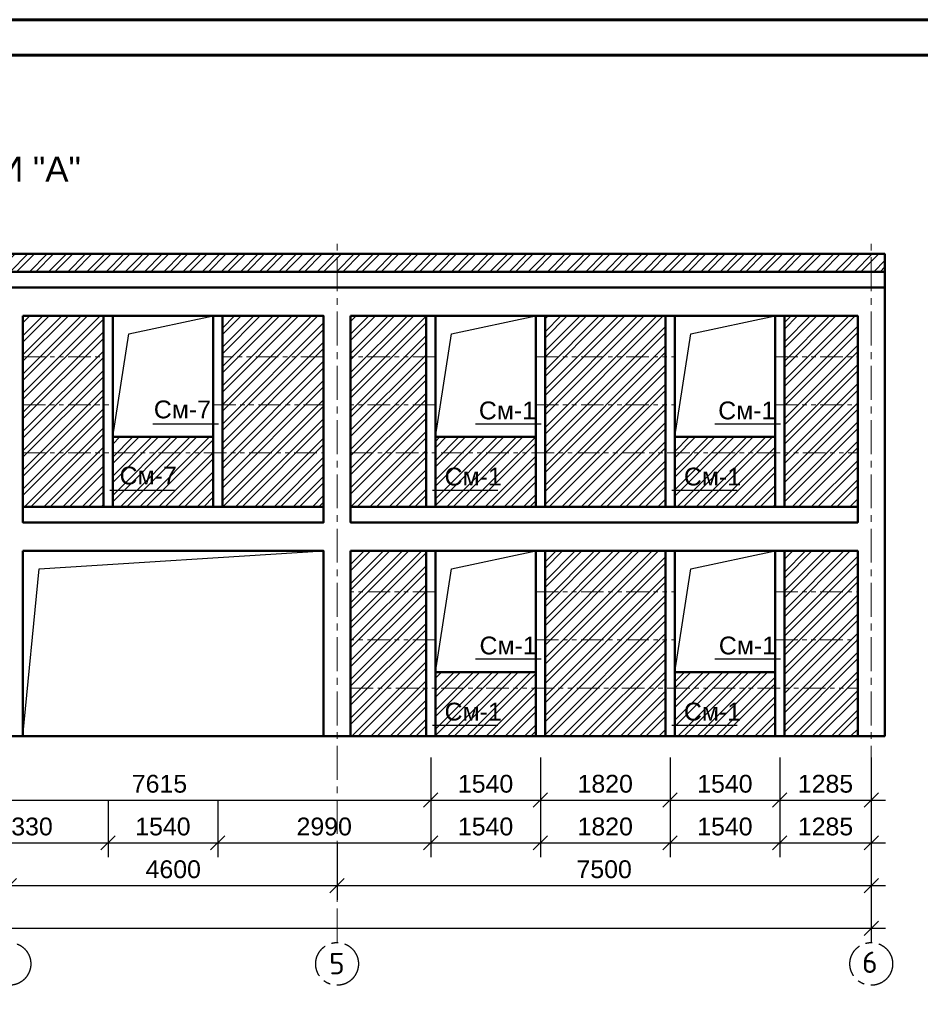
# Model space of a CAD drawing. Header units: millimetres. Extents: x 2063114 to 14983986, y -126020516 to 213791.
# Tile 432 of 656: x 2342616 to 2355261, y -836825 to -823001. Entities that reach past the tile are written whole.
import ezdxf

# ---------------------------------------------------------------- set-up
doc = ezdxf.new("R2010")
doc.units = ezdxf.units.MM
for name, pattern in [('ACAD_ISO10W100', [18, 12, -3, 0, -3]), ('осевая', [50.8, 31.75, -6.35, 6.35, -6.35]), ('фантомX2', [127, 63.5, -12.7, 12.7, -12.7, 12.7, -12.7])]:
    doc.linetypes.add(name, pattern=pattern)
doc.layers.get('Defpoints').update_dxf_attribs({"color": 6, "lineweight": 35})
for name, color, linetype, lineweight in [('.', 7, 'Continuous', 15), ('РАЗМЕР АР', 150, 'Continuous', 20), ('сплошная_толстая', 7, 'Continuous', 50)]:
    doc.layers.add(name, color=color, linetype=linetype, lineweight=lineweight)
doc.layers.add('_print', color=6, linetype='Continuous', lineweight=60, plot=False)
doc.layers.add('OS', color=1, linetype='Continuous')
doc.layers.add('пунктир', color=1, linetype='ACAD_ISO10W100')
doc.layers.add('PDF _wall-380', color=7, linetype='Continuous', true_color=0xb88a5c)
doc.styles.get("Standard").update_dxf_attribs({"font": 'arial.ttf'})
doc.styles.add('СПДС', font='isocpeur.ttf')
doc.dimstyles.new('STANDARD$0', dxfattribs={"dimtxt": 250, "dimasz": 200, "dimexe": 200, "dimexo": 300, "dimgap": 100, "dimtad": 1, "dimdec": 0, "dimzin": 1, "dimdsep": 46, "dimtxsty": 'Standard', "dimblk1": 'OBLIQUE', "dimblk2": 'OBLIQUE', "dimsah": 1, "dimcen": 2.5, "dimdle": 200, "dimadec": 0, "dimazin": 0, "dimtfac": 1, "dimtdec": 0, "dimtmove": 0, "dimatfit": 3, "dimldrblk": 'OBLIQUE', "dimfxl": 600, "dimfxlon": 1, "dimtolj": 1, "dimtzin": 1, "dimarcsym": 0})

# ---------------------------------------------------------------- blocks, each defined once
blk = doc.blocks.new('*U1590')
at = {"color": 0, "ltscale": 25}
blk.add_lwpolyline([(-59400, 42000), (0, 42000), (0, 0), (-59400, 0)], close=True, dxfattribs=at)
at = {"color": 0, "lineweight": 60, "ltscale": 25}
blk.add_lwpolyline([(-57400, 41500), (-500, 41500), (-500, 500), (-57400, 500)], close=True, dxfattribs=at)
blk = doc.blocks.new('_Oblique')
at = {"color": 0, "linetype": 'ByBlock', "lineweight": -2}
blk.add_line((-0.5, -0.5), (0.5, 0.5), dxfattribs=at)
blk = doc.blocks.new('*D2601')
at = {"layer": 'Defpoints', "color": 0, "lineweight": 30, "transparency": 16777216}
for p in [(2326472, -832439), (2354572, -833060), (2354572, -835758)]:
    blk.add_point(p, dxfattribs=at)
at = {"layer": 'РАЗМЕР АР', "color": 0, "lineweight": -2, "transparency": 16777216}
for p, q in [((2326472, -835158), (2326472, -835958)), ((2354572, -835158), (2354572, -835958)), ((2326272, -835758), (2354772, -835758))]:
    blk.add_line(p, q, dxfattribs=at)
at = {"layer": 'РАЗМЕР АР', "color": 0, "lineweight": -2, "transparency": 16777216, "xscale": 200, "yscale": 200, "zscale": 200, "rotation": 180}
blk.add_blockref('_Oblique', (2326472, -835758), dxfattribs=at)
at = {"layer": 'РАЗМЕР АР', "color": 0, "lineweight": -2, "transparency": 16777216, "xscale": 200, "yscale": 200, "zscale": 200}
blk.add_blockref('_Oblique', (2354572, -835758), dxfattribs=at)
at = {"layer": 'РАЗМЕР АР', "color": 0, "transparency": 16777216, "insert": (2340522, -835530), "char_height": 250, "attachment_point": 5}
blk.add_mtext('\\A1;28100', dxfattribs=at)
blk = doc.blocks.new('*D2663')
at = {"layer": 'Defpoints', "color": 0, "lineweight": 30, "transparency": 16777216}
for p in [(2340772, -833060), (2348387, -833060), (2348387, -833958)]:
    blk.add_point(p, dxfattribs=at)
at = {"layer": 'РАЗМЕР АР', "color": 0, "lineweight": -2, "transparency": 16777216}
for p, q in [((2340772, -833360), (2340772, -834158)), ((2348387, -833360), (2348387, -834158)), ((2340572, -833958), (2348587, -833958))]:
    blk.add_line(p, q, dxfattribs=at)
at = {"layer": 'РАЗМЕР АР', "color": 0, "lineweight": -2, "transparency": 16777216, "xscale": 200, "yscale": 200, "zscale": 200, "rotation": 180}
blk.add_blockref('_Oblique', (2340772, -833958), dxfattribs=at)
at = {"layer": 'РАЗМЕР АР', "color": 0, "lineweight": -2, "transparency": 16777216, "xscale": 200, "yscale": 200, "zscale": 200}
blk.add_blockref('_Oblique', (2348387, -833958), dxfattribs=at)
at = {"layer": 'РАЗМЕР АР', "color": 0, "transparency": 16777216, "insert": (2344579, -833730), "char_height": 250, "attachment_point": 5}
blk.add_mtext('\\A1;7615', dxfattribs=at)
blk = doc.blocks.new('*D2664')
at = {"layer": 'Defpoints', "color": 0, "lineweight": 30, "transparency": 16777216}
for p in [(2348387, -833060), (2349927, -833060), (2349927, -833958)]:
    blk.add_point(p, dxfattribs=at)
at = {"layer": 'РАЗМЕР АР', "color": 0, "lineweight": -2, "transparency": 16777216}
for p, q in [((2348387, -833360), (2348387, -834158)), ((2349927, -833360), (2349927, -834158)), ((2348187, -833958), (2350127, -833958))]:
    blk.add_line(p, q, dxfattribs=at)
at = {"layer": 'РАЗМЕР АР', "color": 0, "lineweight": -2, "transparency": 16777216, "xscale": 200, "yscale": 200, "zscale": 200, "rotation": 180}
blk.add_blockref('_Oblique', (2348387, -833958), dxfattribs=at)
at = {"layer": 'РАЗМЕР АР', "color": 0, "lineweight": -2, "transparency": 16777216, "xscale": 200, "yscale": 200, "zscale": 200}
blk.add_blockref('_Oblique', (2349927, -833958), dxfattribs=at)
at = {"layer": 'РАЗМЕР АР', "color": 0, "transparency": 16777216, "insert": (2349157, -833730), "char_height": 250, "attachment_point": 5}
blk.add_mtext('\\A1;1540', dxfattribs=at)
blk = doc.blocks.new('*D2665')
at = {"layer": 'Defpoints', "color": 0, "lineweight": 30, "transparency": 16777216}
for p in [(2349927, -833060), (2351747, -833060), (2351747, -833958)]:
    blk.add_point(p, dxfattribs=at)
at = {"layer": 'РАЗМЕР АР', "color": 0, "lineweight": -2, "transparency": 16777216}
for p, q in [((2349927, -833360), (2349927, -834158)), ((2351747, -833360), (2351747, -834158)), ((2349727, -833958), (2351947, -833958))]:
    blk.add_line(p, q, dxfattribs=at)
at = {"layer": 'РАЗМЕР АР', "color": 0, "lineweight": -2, "transparency": 16777216, "xscale": 200, "yscale": 200, "zscale": 200, "rotation": 180}
blk.add_blockref('_Oblique', (2349927, -833958), dxfattribs=at)
at = {"layer": 'РАЗМЕР АР', "color": 0, "lineweight": -2, "transparency": 16777216, "xscale": 200, "yscale": 200, "zscale": 200}
blk.add_blockref('_Oblique', (2351747, -833958), dxfattribs=at)
at = {"layer": 'РАЗМЕР АР', "color": 0, "transparency": 16777216, "insert": (2350837, -833730), "char_height": 250, "attachment_point": 5}
blk.add_mtext('\\A1;1820', dxfattribs=at)
blk = doc.blocks.new('*D2666')
at = {"layer": 'Defpoints', "color": 0, "lineweight": 30, "transparency": 16777216}
for p in [(2351747, -833060), (2353287, -833060), (2353287, -833958)]:
    blk.add_point(p, dxfattribs=at)
at = {"layer": 'РАЗМЕР АР', "color": 0, "lineweight": -2, "transparency": 16777216}
for p, q in [((2351747, -833360), (2351747, -834158)), ((2353287, -833360), (2353287, -834158)), ((2351547, -833958), (2353487, -833958))]:
    blk.add_line(p, q, dxfattribs=at)
at = {"layer": 'РАЗМЕР АР', "color": 0, "lineweight": -2, "transparency": 16777216, "xscale": 200, "yscale": 200, "zscale": 200, "rotation": 180}
blk.add_blockref('_Oblique', (2351747, -833958), dxfattribs=at)
at = {"layer": 'РАЗМЕР АР', "color": 0, "lineweight": -2, "transparency": 16777216, "xscale": 200, "yscale": 200, "zscale": 200}
blk.add_blockref('_Oblique', (2353287, -833958), dxfattribs=at)
at = {"layer": 'РАЗМЕР АР', "color": 0, "transparency": 16777216, "insert": (2352517, -833730), "char_height": 250, "attachment_point": 5}
blk.add_mtext('\\A1;1540', dxfattribs=at)
blk = doc.blocks.new('*D2667')
at = {"layer": 'Defpoints', "color": 0, "lineweight": 30, "transparency": 16777216}
for p in [(2354572, -832661), (2353287, -833060), (2354572, -833958)]:
    blk.add_point(p, dxfattribs=at)
at = {"layer": 'РАЗМЕР АР', "color": 0, "lineweight": -2, "transparency": 16777216}
for p, q in [((2353287, -833360), (2353287, -834158)), ((2354572, -833358), (2354572, -834158)), ((2353087, -833958), (2354772, -833958))]:
    blk.add_line(p, q, dxfattribs=at)
at = {"layer": 'РАЗМЕР АР', "color": 0, "lineweight": -2, "transparency": 16777216, "xscale": 200, "yscale": 200, "zscale": 200, "rotation": 180}
blk.add_blockref('_Oblique', (2353287, -833958), dxfattribs=at)
at = {"layer": 'РАЗМЕР АР', "color": 0, "lineweight": -2, "transparency": 16777216, "xscale": 200, "yscale": 200, "zscale": 200}
blk.add_blockref('_Oblique', (2354572, -833958), dxfattribs=at)
at = {"layer": 'РАЗМЕР АР', "color": 0, "transparency": 16777216, "insert": (2353929, -833730), "char_height": 250, "attachment_point": 5}
blk.add_mtext('\\A1;1285', dxfattribs=at)
blk = doc.blocks.new('*D2669')
at = {"layer": 'Defpoints', "color": 0, "lineweight": 30, "transparency": 16777216}
for p in [(2341527, -833060), (2343857, -833060), (2343857, -834558)]:
    blk.add_point(p, dxfattribs=at)
at = {"layer": 'РАЗМЕР АР', "color": 0, "lineweight": -2, "transparency": 16777216}
for p, q in [((2341527, -833958), (2341527, -834758)), ((2343857, -833958), (2343857, -834758)), ((2341327, -834558), (2344057, -834558))]:
    blk.add_line(p, q, dxfattribs=at)
at = {"layer": 'РАЗМЕР АР', "color": 0, "lineweight": -2, "transparency": 16777216, "xscale": 200, "yscale": 200, "zscale": 200, "rotation": 180}
blk.add_blockref('_Oblique', (2341527, -834558), dxfattribs=at)
at = {"layer": 'РАЗМЕР АР', "color": 0, "lineweight": -2, "transparency": 16777216, "xscale": 200, "yscale": 200, "zscale": 200}
blk.add_blockref('_Oblique', (2343857, -834558), dxfattribs=at)
at = {"layer": 'РАЗМЕР АР', "color": 0, "transparency": 16777216, "insert": (2342692, -834330), "char_height": 250, "attachment_point": 5}
blk.add_mtext('\\A1;2330', dxfattribs=at)
blk = doc.blocks.new('*D2670')
at = {"layer": 'Defpoints', "color": 0, "lineweight": 30, "transparency": 16777216}
for p in [(2343857, -833060), (2345397, -833060), (2345397, -834558)]:
    blk.add_point(p, dxfattribs=at)
at = {"layer": 'РАЗМЕР АР', "color": 0, "lineweight": -2, "transparency": 16777216}
for p, q in [((2343857, -833958), (2343857, -834758)), ((2345397, -833958), (2345397, -834758)), ((2343657, -834558), (2345597, -834558))]:
    blk.add_line(p, q, dxfattribs=at)
at = {"layer": 'РАЗМЕР АР', "color": 0, "lineweight": -2, "transparency": 16777216, "xscale": 200, "yscale": 200, "zscale": 200, "rotation": 180}
blk.add_blockref('_Oblique', (2343857, -834558), dxfattribs=at)
at = {"layer": 'РАЗМЕР АР', "color": 0, "lineweight": -2, "transparency": 16777216, "xscale": 200, "yscale": 200, "zscale": 200}
blk.add_blockref('_Oblique', (2345397, -834558), dxfattribs=at)
at = {"layer": 'РАЗМЕР АР', "color": 0, "transparency": 16777216, "insert": (2344627, -834330), "char_height": 250, "attachment_point": 5}
blk.add_mtext('\\A1;1540', dxfattribs=at)
blk = doc.blocks.new('*D2671')
at = {"layer": 'Defpoints', "color": 0, "lineweight": 30, "transparency": 16777216}
for p in [(2345397, -833060), (2348387, -833060), (2348387, -834558)]:
    blk.add_point(p, dxfattribs=at)
at = {"layer": 'РАЗМЕР АР', "color": 0, "lineweight": -2, "transparency": 16777216}
for p, q in [((2345397, -833958), (2345397, -834758)), ((2348387, -833958), (2348387, -834758)), ((2345197, -834558), (2348587, -834558))]:
    blk.add_line(p, q, dxfattribs=at)
at = {"layer": 'РАЗМЕР АР', "color": 0, "lineweight": -2, "transparency": 16777216, "xscale": 200, "yscale": 200, "zscale": 200, "rotation": 180}
blk.add_blockref('_Oblique', (2345397, -834558), dxfattribs=at)
at = {"layer": 'РАЗМЕР АР', "color": 0, "lineweight": -2, "transparency": 16777216, "xscale": 200, "yscale": 200, "zscale": 200}
blk.add_blockref('_Oblique', (2348387, -834558), dxfattribs=at)
at = {"layer": 'РАЗМЕР АР', "color": 0, "transparency": 16777216, "insert": (2346892, -834330), "char_height": 250, "attachment_point": 5}
blk.add_mtext('\\A1;2990', dxfattribs=at)
blk = doc.blocks.new('*D2610')
at = {"layer": 'Defpoints', "color": 0, "lineweight": 30, "transparency": 16777216}
for p in [(2348387, -833060), (2349927, -833060), (2349927, -834558)]:
    blk.add_point(p, dxfattribs=at)
at = {"layer": 'РАЗМЕР АР', "color": 0, "lineweight": -2, "transparency": 16777216}
for p, q in [((2348387, -833958), (2348387, -834758)), ((2349927, -833958), (2349927, -834758)), ((2348187, -834558), (2350127, -834558))]:
    blk.add_line(p, q, dxfattribs=at)
at = {"layer": 'РАЗМЕР АР', "color": 0, "lineweight": -2, "transparency": 16777216, "xscale": 200, "yscale": 200, "zscale": 200, "rotation": 180}
blk.add_blockref('_Oblique', (2348387, -834558), dxfattribs=at)
at = {"layer": 'РАЗМЕР АР', "color": 0, "lineweight": -2, "transparency": 16777216, "xscale": 200, "yscale": 200, "zscale": 200}
blk.add_blockref('_Oblique', (2349927, -834558), dxfattribs=at)
at = {"layer": 'РАЗМЕР АР', "color": 0, "transparency": 16777216, "insert": (2349157, -834330), "char_height": 250, "attachment_point": 5}
blk.add_mtext('\\A1;1540', dxfattribs=at)
blk = doc.blocks.new('*D2611')
at = {"layer": 'Defpoints', "color": 0, "lineweight": 30, "transparency": 16777216}
for p in [(2349927, -833060), (2351747, -833060), (2351747, -834558)]:
    blk.add_point(p, dxfattribs=at)
at = {"layer": 'РАЗМЕР АР', "color": 0, "lineweight": -2, "transparency": 16777216}
for p, q in [((2349927, -833958), (2349927, -834758)), ((2351747, -833958), (2351747, -834758)), ((2349727, -834558), (2351947, -834558))]:
    blk.add_line(p, q, dxfattribs=at)
at = {"layer": 'РАЗМЕР АР', "color": 0, "lineweight": -2, "transparency": 16777216, "xscale": 200, "yscale": 200, "zscale": 200, "rotation": 180}
blk.add_blockref('_Oblique', (2349927, -834558), dxfattribs=at)
at = {"layer": 'РАЗМЕР АР', "color": 0, "lineweight": -2, "transparency": 16777216, "xscale": 200, "yscale": 200, "zscale": 200}
blk.add_blockref('_Oblique', (2351747, -834558), dxfattribs=at)
at = {"layer": 'РАЗМЕР АР', "color": 0, "transparency": 16777216, "insert": (2350837, -834330), "char_height": 250, "attachment_point": 5}
blk.add_mtext('\\A1;1820', dxfattribs=at)
blk = doc.blocks.new('*D2612')
at = {"layer": 'Defpoints', "color": 0, "lineweight": 30, "transparency": 16777216}
for p in [(2351747, -833060), (2353287, -833060), (2353287, -834558)]:
    blk.add_point(p, dxfattribs=at)
at = {"layer": 'РАЗМЕР АР', "color": 0, "lineweight": -2, "transparency": 16777216}
for p, q in [((2351747, -833958), (2351747, -834758)), ((2353287, -833958), (2353287, -834758)), ((2351547, -834558), (2353487, -834558))]:
    blk.add_line(p, q, dxfattribs=at)
at = {"layer": 'РАЗМЕР АР', "color": 0, "lineweight": -2, "transparency": 16777216, "xscale": 200, "yscale": 200, "zscale": 200, "rotation": 180}
blk.add_blockref('_Oblique', (2351747, -834558), dxfattribs=at)
at = {"layer": 'РАЗМЕР АР', "color": 0, "lineweight": -2, "transparency": 16777216, "xscale": 200, "yscale": 200, "zscale": 200}
blk.add_blockref('_Oblique', (2353287, -834558), dxfattribs=at)
at = {"layer": 'РАЗМЕР АР', "color": 0, "transparency": 16777216, "insert": (2352517, -834330), "char_height": 250, "attachment_point": 5}
blk.add_mtext('\\A1;1540', dxfattribs=at)
blk = doc.blocks.new('*D2613')
at = {"layer": 'Defpoints', "color": 0, "lineweight": 30, "transparency": 16777216}
for p in [(2353287, -833060), (2354572, -833060), (2354572, -834558)]:
    blk.add_point(p, dxfattribs=at)
at = {"layer": 'РАЗМЕР АР', "color": 0, "lineweight": -2, "transparency": 16777216}
for p, q in [((2353287, -833958), (2353287, -834758)), ((2354572, -833958), (2354572, -834758)), ((2353087, -834558), (2354772, -834558))]:
    blk.add_line(p, q, dxfattribs=at)
at = {"layer": 'РАЗМЕР АР', "color": 0, "lineweight": -2, "transparency": 16777216, "xscale": 200, "yscale": 200, "zscale": 200, "rotation": 180}
blk.add_blockref('_Oblique', (2353287, -834558), dxfattribs=at)
at = {"layer": 'РАЗМЕР АР', "color": 0, "lineweight": -2, "transparency": 16777216, "xscale": 200, "yscale": 200, "zscale": 200}
blk.add_blockref('_Oblique', (2354572, -834558), dxfattribs=at)
at = {"layer": 'РАЗМЕР АР', "color": 0, "transparency": 16777216, "insert": (2353929, -834330), "char_height": 250, "attachment_point": 5}
blk.add_mtext('\\A1;1285', dxfattribs=at)
blk = doc.blocks.new('*D2673')
at = {"layer": 'Defpoints', "color": 0, "lineweight": 30, "transparency": 16777216}
for p in [(2339072, -833060), (2342472, -833060), (2342472, -835158)]:
    blk.add_point(p, dxfattribs=at)
at = {"layer": 'РАЗМЕР АР', "color": 0, "lineweight": -2, "transparency": 16777216}
for p, q in [((2339072, -834558), (2339072, -835358)), ((2342472, -834558), (2342472, -835358)), ((2338872, -835158), (2342672, -835158))]:
    blk.add_line(p, q, dxfattribs=at)
at = {"layer": 'РАЗМЕР АР', "color": 0, "lineweight": -2, "transparency": 16777216, "xscale": 200, "yscale": 200, "zscale": 200, "rotation": 180}
blk.add_blockref('_Oblique', (2339072, -835158), dxfattribs=at)
at = {"layer": 'РАЗМЕР АР', "color": 0, "lineweight": -2, "transparency": 16777216, "xscale": 200, "yscale": 200, "zscale": 200}
blk.add_blockref('_Oblique', (2342472, -835158), dxfattribs=at)
at = {"layer": 'РАЗМЕР АР', "color": 0, "transparency": 16777216, "insert": (2340772, -834930), "char_height": 250, "attachment_point": 5}
blk.add_mtext('\\A1;3400', dxfattribs=at)
blk = doc.blocks.new('*D2674')
at = {"layer": 'Defpoints', "color": 0, "lineweight": 30, "transparency": 16777216}
for p in [(2342472, -833060), (2347072, -833060), (2347072, -835158)]:
    blk.add_point(p, dxfattribs=at)
at = {"layer": 'РАЗМЕР АР', "color": 0, "lineweight": -2, "transparency": 16777216}
for p, q in [((2342472, -834558), (2342472, -835358)), ((2347072, -834558), (2347072, -835358)), ((2342272, -835158), (2347272, -835158))]:
    blk.add_line(p, q, dxfattribs=at)
at = {"layer": 'РАЗМЕР АР', "color": 0, "lineweight": -2, "transparency": 16777216, "xscale": 200, "yscale": 200, "zscale": 200, "rotation": 180}
blk.add_blockref('_Oblique', (2342472, -835158), dxfattribs=at)
at = {"layer": 'РАЗМЕР АР', "color": 0, "lineweight": -2, "transparency": 16777216, "xscale": 200, "yscale": 200, "zscale": 200}
blk.add_blockref('_Oblique', (2347072, -835158), dxfattribs=at)
at = {"layer": 'РАЗМЕР АР', "color": 0, "transparency": 16777216, "insert": (2344772, -834930), "char_height": 250, "attachment_point": 5}
blk.add_mtext('\\A1;4600', dxfattribs=at)
blk = doc.blocks.new('*D2675')
at = {"layer": 'Defpoints', "color": 0, "lineweight": 30, "transparency": 16777216}
for p in [(2347072, -833060), (2354572, -833060), (2354572, -835158)]:
    blk.add_point(p, dxfattribs=at)
at = {"layer": 'РАЗМЕР АР', "color": 0, "lineweight": -2, "transparency": 16777216}
for p, q in [((2347072, -834558), (2347072, -835358)), ((2354572, -834558), (2354572, -835358)), ((2346872, -835158), (2354772, -835158))]:
    blk.add_line(p, q, dxfattribs=at)
at = {"layer": 'РАЗМЕР АР', "color": 0, "lineweight": -2, "transparency": 16777216, "xscale": 200, "yscale": 200, "zscale": 200, "rotation": 180}
blk.add_blockref('_Oblique', (2347072, -835158), dxfattribs=at)
at = {"layer": 'РАЗМЕР АР', "color": 0, "lineweight": -2, "transparency": 16777216, "xscale": 200, "yscale": 200, "zscale": 200}
blk.add_blockref('_Oblique', (2354572, -835158), dxfattribs=at)
at = {"layer": 'РАЗМЕР АР', "color": 0, "transparency": 16777216, "insert": (2350822, -834930), "char_height": 250, "attachment_point": 5}
blk.add_mtext('\\A1;7500', dxfattribs=at)

msp = doc.modelspace()

# ---------------------------------------------------------------- hatches: boundary and pattern name
at = {"layer": 'PDF _wall-380', "lineweight": 9, "ltscale": 150}
h = msp.add_hatch(dxfattribs=at)
h.set_pattern_fill('ANSI32', color=256, scale=20)
h.set_pattern_definition([(45, (24942.17, 103629.75), (-134.703842, 134.703842), []), (45, (25031.97, 103629.75), (-134.703842, 134.703842), [])])
h.paths.add_polyline_path([(2342281.87343, -830459.51162), (2340836.8741, -830459.51162), (2340836.8741, -831709.51162), (2342281.87343, -831709.51162)])
h.paths.add_polyline_path([(2342281.87343, -827159.51162), (2341591.87408, -827159.51162), (2341591.87408, -829839.51162), (2342281.87343, -829839.51162)])
h.paths.add_polyline_path([(2341461.87408, -828059.51162), (2340051.87408, -828059.51162), (2340051.87408, -829839.51162), (2341461.87408, -829839.51162)])
h.paths.add_polyline_path([(2339921.87408, -827159.51162), (2339261.87274, -827159.51162), (2339261.87274, -829839.51162), (2339921.87408, -829839.51162)])
h.paths.add_polyline_path([(2342281.87343, -832009.51162), (2340836.8741, -832009.51162), (2340836.8741, -833059.51162), (2342281.87343, -833059.51162)])
h.paths.add_polyline_path([(2340706.8741, -832009.51162), (2339261.87274, -832009.51162), (2339261.87274, -833059.51162), (2340706.8741, -833059.51162)])
h.paths.add_polyline_path([(2340706.8741, -830459.51162), (2339261.87274, -830459.51162), (2339261.87274, -831709.51162), (2340292.02934, -831709.51162), (2340706.8741, -831709.51162)])
h.paths.add_polyline_path([(2338881.87274, -827159.51162), (2337981.87408, -827159.51162), (2337981.87408, -829839.51162), (2338881.87274, -829839.51162)])
h.paths.add_polyline_path([(2337851.87408, -828859.51162), (2336441.87408, -828859.51162), (2336441.87408, -829839.51162), (2337851.87408, -829839.51162)])
h.paths.add_polyline_path([(2336311.87408, -827159.51162), (2335411.87408, -827159.51162), (2335411.87408, -829839.51162), (2336311.87408, -829839.51162)])
h.paths.add_polyline_path([(2335281.87408, -828859.51162), (2333871.87408, -828859.51162), (2333871.87408, -829839.51162), (2335281.87408, -829839.51162)])
h.paths.add_polyline_path([(2333741.87408, -827159.51162), (2332961.87274, -827159.51162), (2332961.87274, -829839.51162), (2333741.87408, -829839.51162)])
h.paths.add_polyline_path([(2336311.87408, -830459.51162), (2335411.87408, -830459.51162), (2335411.87408, -833059.51162), (2336311.87408, -833059.51162)])
h.paths.add_polyline_path([(2337851.87408, -832159.51162), (2336441.87408, -832159.51162), (2336441.87408, -833059.51162), (2337851.87408, -833059.51162)])
h.paths.add_polyline_path([(2338881.87274, -830459.51162), (2337981.87408, -830459.51162), (2337981.87408, -833059.51162), (2338881.87274, -833059.51162)])
h.paths.add_polyline_path([(2335281.87408, -832159.51162), (2333871.87408, -832159.51162), (2333871.87408, -833059.51162), (2335281.87408, -833059.51162)])
h.paths.add_polyline_path([(2333741.87408, -830459.51162), (2332961.87274, -830459.51162), (2332961.87274, -833059.51162), (2333741.87408, -833059.51162)])
h.paths.add_polyline_path([(2332581.87274, -827159.51162), (2331801.87408, -827159.51162), (2331801.87408, -829839.51162), (2332581.87274, -829839.51162)])
h.paths.add_polyline_path([(2331671.87408, -828859.51162), (2330261.87408, -828859.51162), (2330261.87408, -829839.51162), (2331671.87408, -829839.51162)])
h.paths.add_polyline_path([(2330131.87408, -827159.51162), (2329231.87408, -827159.51162), (2329231.87408, -829839.51162), (2330131.87408, -829839.51162)])
h.paths.add_polyline_path([(2329101.87408, -828859.51162), (2327691.87408, -828859.51162), (2327691.87408, -829839.51162), (2329101.87408, -829839.51162)])
h.paths.add_polyline_path([(2327561.87408, -827159.51162), (2326661.87274, -827159.51162), (2326661.87274, -829839.51162), (2327561.87408, -829839.51162)])
h.paths.add_polyline_path([(2327561.87408, -830459.51162), (2326661.87274, -830459.51162), (2326661.87274, -833059.51162), (2327561.87408, -833059.51162)])
h.paths.add_polyline_path([(2329101.87408, -832159.51162), (2327691.87408, -832159.51162), (2327691.87408, -833059.51162), (2329101.87408, -833059.51162)])
h.paths.add_polyline_path([(2330131.87408, -830459.51162), (2329231.87408, -830459.51162), (2329231.87408, -833059.51162), (2330131.87408, -833059.51162)])
h.paths.add_polyline_path([(2331671.87408, -832159.51162), (2330261.87408, -832159.51162), (2330261.87408, -833059.51162), (2331671.87408, -833059.51162)])
h.paths.add_polyline_path([(2332581.87274, -830459.51162), (2331801.87408, -830459.51162), (2331801.87408, -833059.51162), (2332581.87274, -833059.51162)])
h.paths.add_polyline_path([(2345331.87408, -828859.51162), (2343921.87408, -828859.51162), (2343921.87408, -829839.51162), (2345331.87408, -829839.51162)])
h.paths.add_polyline_path([(2346881.87274, -827159.51162), (2345461.87408, -827159.51162), (2345461.87408, -829839.51162), (2346881.87274, -829839.51162)])
h.paths.add_polyline_path([(2343791.87408, -827159.51162), (2342661.87274, -827159.51162), (2342661.87274, -829839.51162), (2343791.87408, -829839.51162)])
h.paths.add_polyline_path([(2348321.87408, -827159.51162), (2347261.87274, -827159.51162), (2347261.87274, -829839.51162), (2348321.87408, -829839.51162)])
h.paths.add_polyline_path([(2349861.87408, -828859.51162), (2348451.87408, -828859.51162), (2348451.87408, -829839.51162), (2349861.87408, -829839.51162)])
h.paths.add_polyline_path([(2351681.87408, -827159.51162), (2349991.87408, -827159.51162), (2349991.87408, -829839.51162), (2351681.87408, -829839.51162)])
h.paths.add_polyline_path([(2353221.87408, -828859.51162), (2351811.87408, -828859.51162), (2351811.87408, -829839.51162), (2353221.87408, -829839.51162)])
h.paths.add_polyline_path([(2354381.87274, -827159.51162), (2353351.87408, -827159.51162), (2353351.87408, -829839.51162), (2354381.87274, -829839.51162)])
h.paths.add_polyline_path([(2354381.87274, -830459.51162), (2353351.87408, -830459.51162), (2353351.87408, -833059.51162), (2354381.87274, -833059.51162)])
h.paths.add_polyline_path([(2353221.87408, -832159.51162), (2351811.87408, -832159.51162), (2351811.87408, -833059.51162), (2353221.87408, -833059.51162)])
h.paths.add_polyline_path([(2351681.87408, -830459.51162), (2349991.87408, -830459.51162), (2349991.87408, -833059.51162), (2351681.87408, -833059.51162)])
h.paths.add_polyline_path([(2349861.87408, -832159.51162), (2348451.87408, -832159.51162), (2348451.87408, -833059.51162), (2349861.87408, -833059.51162)])
h.paths.add_polyline_path([(2348321.87408, -830459.51162), (2347261.87274, -830459.51162), (2347261.87274, -833059.51162), (2348321.87408, -833059.51162)])
h.paths.add_polyline_path([(2354761.87274, -826289.51162), (2326281.87274, -826289.51162), (2326281.87274, -826539.51162), (2354761.87274, -826539.51162)])

# ---------------------------------------------------------------- linework, layer by layer
at = {"linetype": 'фантомX2', "lineweight": 9, "ltscale": 5}
for p, q in [((2342661.87274, -827734.51162), (2343791.87408, -827734.51162)), ((2346881.87274, -827734.51162), (2345461.87408, -827734.51162)), ((2348451.87408, -827734.51162), (2347261.87274, -827734.51162)), ((2349861.87408, -827734.51162), (2351811.87408, -827734.51162)), ((2353221.87408, -827734.51162), (2354381.87274, -827734.51162)), ((2342661.87274, -828409.51162), (2343921.87408, -828409.51162)), ((2345331.87408, -828409.51162), (2346881.87274, -828409.51162)), ((2348451.87408, -828409.51162), (2347261.87274, -828409.51162)), ((2349861.87408, -828409.51162), (2351811.87408, -828409.51162)), ((2353221.87408, -828409.51162), (2354381.87274, -828409.51162)), ((2342661.87274, -829084.51162), (2346881.87274, -829084.51162)), ((2347261.87274, -829084.51162), (2354381.87274, -829084.51162)), ((2348451.87408, -831034.51162), (2347261.87274, -831034.51162)), ((2349861.87408, -831034.51162), (2351811.87408, -831034.51162)), ((2353221.87408, -831034.51162), (2354381.87274, -831034.51162)), ((2348451.87408, -831709.51162), (2347261.87274, -831709.51162)), ((2349861.87408, -831709.51162), (2351811.87408, -831709.51162)), ((2353221.87408, -831709.51162), (2354381.87274, -831709.51162)), ((2347261.87274, -832384.51162), (2354381.87274, -832384.51162))]:
    msp.add_line(p, q, dxfattribs=at)
at = {"ltscale": 150}
for points in [[(2343921.87408, -828859.51162), (2344150.53639, -827409.85031), (2345331.87408, -827159.51162)], [(2348451.87408, -828859.51162), (2348680.53639, -827409.85031), (2349861.87408, -827159.51162)], [(2351811.87408, -828859.51162), (2352040.53639, -827409.85031), (2353221.87408, -827159.51162)], [(2344486.43148, -828676.70971), (2345406.27806, -828676.70971)], [(2349016.43148, -828676.70971), (2349936.27806, -828676.70971)], [(2352376.43148, -828676.70971), (2353296.27806, -828676.70971)], [(2343879.94998, -829604.91922), (2344799.79656, -829604.91922)], [(2348409.94998, -829604.91922), (2349329.79655, -829604.91922)], [(2351769.94998, -829604.91922), (2352689.79655, -829604.91922)], [(2342661.87274, -833059.51162), (2342890.53504, -830709.85031), (2346881.87274, -830459.51162)], [(2348451.87408, -832159.51162), (2348680.53639, -830709.85031), (2349861.87408, -830459.51162)], [(2351811.87408, -832159.51162), (2352040.53639, -830709.85031), (2353221.87408, -830459.51162)], [(2349016.43148, -831976.70971), (2349936.27806, -831976.70971)], [(2352376.43148, -831976.70971), (2353296.27806, -831976.70971)], [(2348409.94998, -832904.91922), (2349329.79655, -832904.91922)], [(2351769.94998, -832904.91922), (2352689.79655, -832904.91922)]]:
    msp.add_lwpolyline(points, dxfattribs=at)
at = {"layer": '_print', "ltscale": 100}
msp.add_lwpolyline([(2379792.08613, -865001.43901), (2320392.08613, -865001.43901), (2320392.08613, -823001.43901), (2379792.08613, -823001.43901)], close=True, dxfattribs=at)
at = {"layer": 'OS', "linetype": 'осевая', "lineweight": 9, "ltscale": 15}
for p, q in [((2347071.95171, -835957.54402), (2347071.95171, -826139.51162)), ((2354571.95171, -835957.54402), (2354571.95171, -826139.51162))]:
    msp.add_line(p, q, dxfattribs=at)
at = {"layer": 'пунктир', "linetype": 'осевая', "ltscale": 15}
for centre in [(2342471.95171, -836257.54402), (2347071.95171, -836257.54402), (2354571.95171, -836257.54402)]:
    msp.add_circle(centre, 300, dxfattribs=at)
at = {"layer": 'сплошная_толстая', "ltscale": 150}
for points in [[(2326281.87274, -826289.51162), (2354761.87274, -826289.51162), (2354761.87274, -826539.51162), (2326281.87274, -826539.51162)], [(2326281.87274, -826539.51162), (2354761.87274, -826539.51162), (2354761.87274, -833059.51162), (2326281.87274, -833059.51162)], [(2326281.87274, -826539.51162), (2354761.87274, -826539.51162), (2354761.87274, -826759.51162), (2326281.87274, -826759.51162)], [(2342661.87274, -827159.51162), (2346881.87274, -827159.51162), (2346881.87274, -829839.51162), (2342661.87274, -829839.51162)], [(2347261.87274, -827159.51162), (2354381.87274, -827159.51162), (2354381.87274, -829839.51162), (2347261.87274, -829839.51162)], [(2342661.87274, -829839.51162), (2346881.87274, -829839.51162), (2346881.87274, -830059.51162), (2342661.87274, -830059.51162)], [(2347261.87274, -829839.51162), (2354381.87274, -829839.51162), (2354381.87274, -830059.51162), (2347261.87274, -830059.51162)], [(2342661.87274, -830459.51162), (2346881.87274, -830459.51162), (2346881.87274, -833059.51162), (2342661.87274, -833059.51162)], [(2347261.87274, -830459.51162), (2354381.87274, -830459.51162), (2354381.87274, -833059.51162), (2347261.87274, -833059.51162)]]:
    msp.add_lwpolyline(points, close=True, dxfattribs=at)
for points in [[(2343791.87408, -827159.51162), (2343791.87408, -829839.51162), (2343921.87408, -829839.51162), (2343921.87408, -828859.51162), (2345331.87408, -828859.51162), (2345331.87408, -829839.51162), (2345461.87408, -829839.51162), (2345461.87408, -827159.51162), (2345331.87408, -827159.51162), (2345331.87408, -828859.51162), (2343921.87408, -828859.51162), (2343921.87408, -827159.51162), (2343791.87408, -827159.51162)], [(2348321.87408, -827159.51162), (2348321.87408, -829839.51162), (2348451.87408, -829839.51162), (2348451.87408, -828859.51162), (2349861.87408, -828859.51162), (2349861.87408, -829839.51162), (2349991.87408, -829839.51162), (2349991.87408, -827159.51162), (2349861.87408, -827159.51162), (2349861.87408, -828859.51162), (2348451.87408, -828859.51162), (2348451.87408, -827159.51162), (2348321.87408, -827159.51162)], [(2351681.87408, -827159.51162), (2351681.87408, -829839.51162), (2351811.87408, -829839.51162), (2351811.87408, -828859.51162), (2353221.87408, -828859.51162), (2353221.87408, -829839.51162), (2353351.87408, -829839.51162), (2353351.87408, -827159.51162), (2353221.87408, -827159.51162), (2353221.87408, -828859.51162), (2351811.87408, -828859.51162), (2351811.87408, -827159.51162), (2351681.87408, -827159.51162)], [(2348321.87408, -830459.51162), (2348321.87408, -833059.51162), (2348451.87408, -833059.51162), (2348451.87408, -832159.51162), (2349861.87408, -832159.51162), (2349861.87408, -833059.51162), (2349991.87408, -833059.51162), (2349991.87408, -830459.51162), (2349861.87408, -830459.51162), (2349861.87408, -832159.51162), (2348451.87408, -832159.51162), (2348451.87408, -830459.51162), (2348321.87408, -830459.51162)], [(2351681.87408, -830459.51162), (2351681.87408, -833059.51162), (2351811.87408, -833059.51162), (2351811.87408, -832159.51162), (2353221.87408, -832159.51162), (2353221.87408, -833059.51162), (2353351.87408, -833059.51162), (2353351.87408, -830459.51162), (2353221.87408, -830459.51162), (2353221.87408, -832159.51162), (2351811.87408, -832159.51162), (2351811.87408, -830459.51162), (2351681.87408, -830459.51162)]]:
    msp.add_lwpolyline(points, dxfattribs=at)

# ---------------------------------------------------------------- block references
msp.add_blockref('*U1590', (2379792.08613, -865001.43901))

# ---------------------------------------------------------------- texts
at = {"layer": '.', "ltscale": 100, "char_height": 250, "attachment_point": 4}
for insert, width in [((2344499.51186, -828474.81685), 702.5), ((2344018.65911, -829403.02637), 799.3037612)]:
    msp.add_mtext('См-7', dxfattribs=dict(at, insert=insert, width=width))
at = {"ltscale": 100, "attachment_point": 4}
for s, insert, char_height, width in [('\\pi45.42665;РАЗВЁРТКА СТЕН ПО ОСИ "А"', (2336230.762, -825101.50975, -13.12578), 350, 7230.9965456), ('\\pi1033.29465;Сетка СГ-1\\P\\pi324.39287;ш.675мм по высоте', (2328506.55647, -825404.82089), 250, 3787.428309), ('См-1', (2349062.85726, -828489.18658), 250, 677.5), ('См-1', (2352422.85726, -828489.18658), 250, 677.5), ('См-1', (2348581.42991, -829417.39609), 250, 677.5), ('См-1', (2351941.42991, -829417.39609), 250, 677.5), ('См-1', (2349071.80153, -831789.18658), 250, 677.5), ('См-1', (2352431.80153, -831789.18658), 250, 677.5), ('См-1', (2348581.42991, -832717.39609), 250, 677.5), ('См-1', (2351941.42991, -832717.39609), 250, 677.5)]:
    msp.add_mtext(s, dxfattribs=dict(at, insert=insert, char_height=char_height, width=width))
at = {"layer": 'пунктир', "linetype": 'осевая', "ltscale": 15, "char_height": 300, "width": 255.0496237, "attachment_point": 2, "style": 'СПДС'}
for s, insert in [('5', (2347069.87477, -836103.52986)), ('6', (2354552.30374, -836084.23214))]:
    msp.add_mtext(s, dxfattribs=dict(at, insert=insert))

# ---------------------------------------------------------------- dimensions: what is measured, and where the dimension line sits
at = {"layer": 'РАЗМЕР АР'}
for base, p1, p2, picture, middle in [((2354571.95171, -835757.54402), (2326471.95171, -832439.23315), (2354571.95171, -833059.51162), '*D2601', (2340521.95171, -835529.90077)), ((2354571.95171, -833957.53446), (2353286.87408, -833059.51162), (2354571.95171, -832660.97187), '*D2667', (2353929.4129, -833729.89121)), ((2342471.95171, -835157.54402), (2339071.95171, -833059.51162), (2342471.95171, -833059.51162), '*D2673', (2340771.95171, -834929.8155)), ((2348386.87408, -833957.53446), (2340771.8741, -833059.51162), (2348386.87408, -833059.51162), '*D2663', (2344579.37409, -833729.89121)), ((2343856.87408, -834557.53446), (2341526.87408, -833059.51162), (2343856.87408, -833059.51162), '*D2669', (2342691.87408, -834329.80594)), ((2347071.95171, -835157.54402), (2342471.95171, -833059.51162), (2347071.95171, -833059.51162), '*D2674', (2344771.95171, -834929.90077)), ((2345396.87408, -834557.53446), (2343856.87408, -833059.51162), (2345396.87408, -833059.51162), '*D2670', (2344626.87408, -834329.89121)), ((2348386.87408, -834557.53446), (2345396.87408, -833059.51162), (2348386.87408, -833059.51162), '*D2671', (2346891.87408, -834329.89121)), ((2354571.95171, -835157.54402), (2347071.95171, -833059.51162), (2354571.95171, -833059.51162), '*D2675', (2350821.95171, -834929.90077)), ((2349926.87408, -833957.53446), (2348386.87408, -833059.51162), (2349926.87408, -833059.51162), '*D2664', (2349156.87408, -833729.89121)), ((2349926.87408, -834557.53446), (2348386.87408, -833059.51162), (2349926.87408, -833059.51162), '*D2610', (2349156.87408, -834329.89121)), ((2351746.87408, -833957.53446), (2349926.87408, -833059.51162), (2351746.87408, -833059.51162), '*D2665', (2350836.87408, -833729.89121)), ((2351746.87408, -834557.53446), (2349926.87408, -833059.51162), (2351746.87408, -833059.51162), '*D2611', (2350836.87408, -834329.89121)), ((2353286.87408, -833957.53446), (2351746.87408, -833059.51162), (2353286.87408, -833059.51162), '*D2666', (2352516.87408, -833729.89121)), ((2353286.87408, -834557.53446), (2351746.87408, -833059.51162), (2353286.87408, -833059.51162), '*D2612', (2352516.87408, -834329.89121)), ((2354571.95171, -834557.53446), (2353286.87408, -833059.51162), (2354571.95171, -833059.51162), '*D2613', (2353929.4129, -834329.89121))]:
    dim = msp.add_linear_dim(base=base, p1=p1, p2=p2, dimstyle='STANDARD$0', override={"dimtmove": 1}, dxfattribs=at)
    dim.commit()
    dim.dimension.update_dxf_attribs({"geometry": picture, "text_midpoint": middle})

doc.saveas('drawing.dxf')
